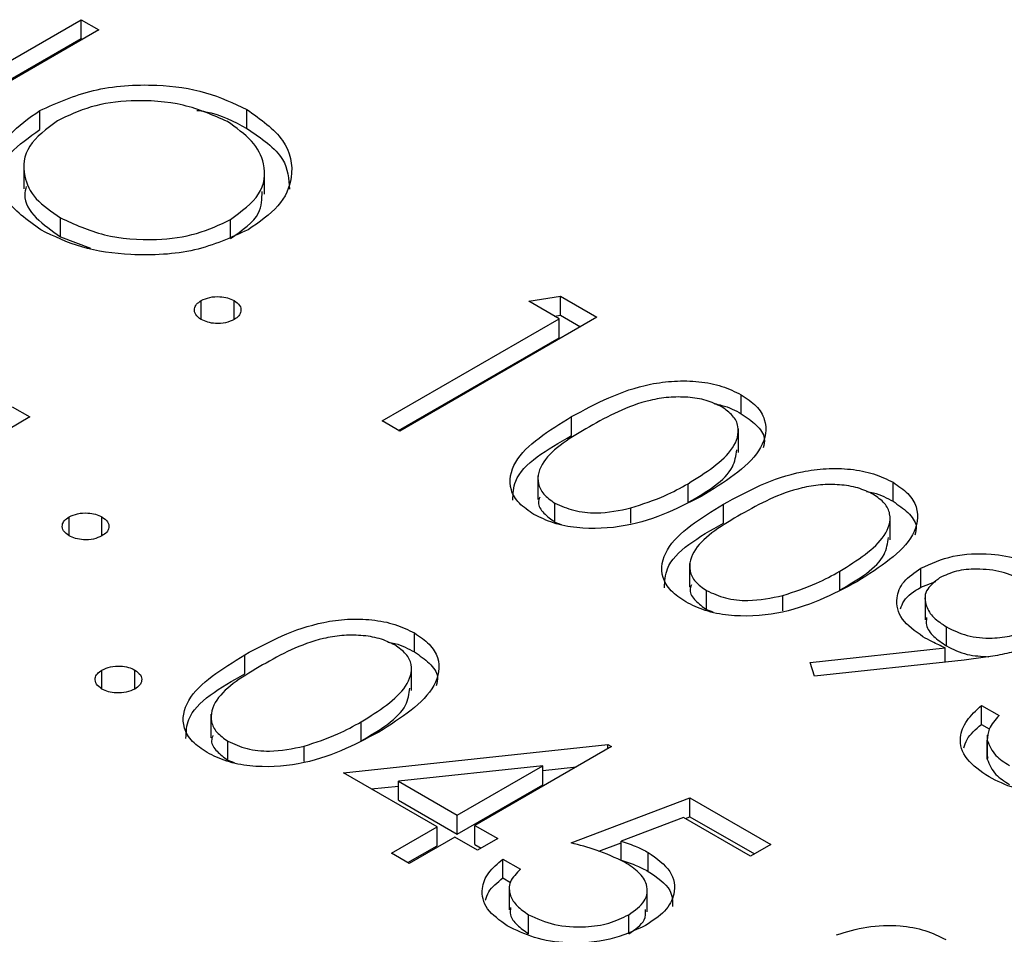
# Model space of a CAD drawing. Header units: inches. Extents: x 1802 to 2468, y -208 to -72.
# Tile 374 of 595: x 2122.184 to 2122.608, y -113.527 to -113.134. Entities that reach past the tile are written whole.
import ezdxf

# ---------------------------------------------------------------- set-up
doc = ezdxf.new("R2010")
doc.units = ezdxf.units.IN
doc.header["$LTSCALE"] = 0.5
doc.header["$MEASUREMENT"] = 0
doc.layers.add('DSS-M-S', color=53, linetype='Continuous')

msp = doc.modelspace()

# ---------------------------------------------------------------- linework, layer by layer
at = {"layer": 'DSS-M-S', "linetype": 'Continuous', "lineweight": 25}
for p, q in [((2122.144, -113.17211), (2122.21079, -113.13356)), ((2122.21079, -113.13356), (2122.2184, -113.13796)), ((2122.21079, -113.14173), (2122.21079, -113.13356)), ((2122.2184, -113.13796), (2122.13355, -113.18694)), ((2122.144, -113.18028), (2122.21079, -113.14173)), ((2122.21079, -113.14173), (2122.21133, -113.14204)), ((2122.19301, -113.18088), (2122.19301, -113.17271)), ((2122.28204, -113.18035), (2122.28204, -113.17218)), ((2122.18618, -113.19612), (2122.18618, -113.20633)), ((2122.2897, -113.20859), (2122.2897, -113.19838)), ((2122.20192, -113.22704), (2122.20192, -113.21887)), ((2122.27502, -113.22773), (2122.27502, -113.21957)), ((2122.20192, -113.22704), (2122.21484, -113.23197)), ((2122.40334, -113.25477), (2122.41702, -113.25262)), ((2122.41702, -113.25262), (2122.43271, -113.26167)), ((2122.41702, -113.26078), (2122.41702, -113.25262)), ((2122.26246, -113.26262), (2122.26246, -113.25445)), ((2122.2766, -113.26262), (2122.2766, -113.25445)), ((2122.41639, -113.2623), (2122.40334, -113.25477)), ((2122.34024, -113.30626), (2122.41639, -113.2623)), ((2122.43271, -113.26167), (2122.34786, -113.31066)), ((2122.41446, -113.26118), (2122.41702, -113.26078)), ((2122.41639, -113.27047), (2122.41639, -113.2623)), ((2122.41702, -113.26078), (2122.42564, -113.26576)), ((2122.34732, -113.31034), (2122.41639, -113.27047)), ((2122.4948, -113.30317), (2122.4948, -113.29501)), ((2122.18114, -113.30014), (2122.18876, -113.30454)), ((2122.18876, -113.30454), (2122.11261, -113.3485)), ((2122.4218, -113.31256), (2122.4218, -113.3044)), ((2122.34786, -113.31066), (2122.34024, -113.30626)), ((2122.49359, -113.3198), (2122.49359, -113.3096)), ((2122.40723, -113.32988), (2122.40723, -113.34009)), ((2122.47187, -113.34143), (2122.47187, -113.33327)), ((2122.56008, -113.34085), (2122.56008, -113.33269)), ((2122.41456, -113.34979), (2122.41456, -113.34163)), ((2122.48707, -113.35024), (2122.48707, -113.34208)), ((2122.44733, -113.35033), (2122.44733, -113.34373)), ((2122.20562, -113.35572), (2122.20562, -113.34755)), ((2122.21976, -113.35572), (2122.21976, -113.34755)), ((2122.41456, -113.34979), (2122.41723, -113.35081)), ((2122.55886, -113.35748), (2122.55886, -113.34728)), ((2122.4725, -113.36756), (2122.4725, -113.37777)), ((2122.53715, -113.37911), (2122.53715, -113.37095)), ((2122.57208, -113.37779), (2122.57208, -113.36962)), ((2122.57208, -113.37779), (2122.57848, -113.37543)), ((2122.47983, -113.38747), (2122.47983, -113.37931)), ((2122.5126, -113.38801), (2122.5126, -113.38141)), ((2122.57389, -113.38169), (2122.57389, -113.3919)), ((2122.47983, -113.38747), (2122.48251, -113.38849)), ((2122.3542, -113.40569), (2122.3542, -113.39753)), ((2122.58304, -113.40309), (2122.58304, -113.39493)), ((2122.52441, -113.41021), (2122.5825, -113.40392)), ((2122.5825, -113.41007), (2122.5825, -113.40392)), ((2122.28119, -113.41509), (2122.28119, -113.40692)), ((2122.52627, -113.41616), (2122.52441, -113.41021)), ((2122.5906, -113.40919), (2122.52627, -113.41616)), ((2122.21976, -113.42166), (2122.21976, -113.41349)), ((2122.23391, -113.42166), (2122.23391, -113.41349)), ((2122.35298, -113.42233), (2122.35298, -113.41212)), ((2122.59807, -113.42872), (2122.60568, -113.43312)), ((2122.59807, -113.43689), (2122.59807, -113.42872)), ((2122.26662, -113.43241), (2122.26662, -113.44261)), ((2122.33127, -113.44395), (2122.33127, -113.43579)), ((2122.59807, -113.43689), (2122.60148, -113.43886)), ((2122.27395, -113.45231), (2122.27395, -113.44415)), ((2122.60051, -113.44158), (2122.60051, -113.45179)), ((2122.6006, -113.45189), (2122.6006, -113.44373)), ((2122.30672, -113.45286), (2122.30672, -113.44625)), ((2122.32365, -113.45777), (2122.43742, -113.44557)), ((2122.43897, -113.44646), (2122.38022, -113.48038)), ((2122.43742, -113.44557), (2122.43897, -113.44646)), ((2122.43742, -113.44736), (2122.43742, -113.44557)), ((2122.27395, -113.45231), (2122.27663, -113.45333)), ((2122.6008, -113.45079), (2122.6006, -113.45189)), ((2122.40946, -113.45471), (2122.34731, -113.46138)), ((2122.37261, -113.47598), (2122.40946, -113.45471)), ((2122.40946, -113.46287), (2122.40946, -113.45471)), ((2122.40946, -113.45673), (2122.42385, -113.45519)), ((2122.3639, -113.481), (2122.32365, -113.45777)), ((2122.34731, -113.46138), (2122.37261, -113.47598)), ((2122.34731, -113.46955), (2122.34731, -113.46138)), ((2122.33558, -113.46466), (2122.34731, -113.4634)), ((2122.37261, -113.48415), (2122.40946, -113.46287)), ((2122.34731, -113.46955), (2122.37261, -113.48415)), ((2122.42156, -113.48791), (2122.47269, -113.46844)), ((2122.47269, -113.46844), (2122.5075, -113.48854)), ((2122.47269, -113.47661), (2122.47269, -113.46844)), ((2122.37261, -113.48415), (2122.37261, -113.47598)), ((2122.46994, -113.4769), (2122.44305, -113.48715)), ((2122.4988, -113.49357), (2122.46994, -113.4769)), ((2122.47072, -113.47736), (2122.47269, -113.47661)), ((2122.47269, -113.47661), (2122.50043, -113.49262)), ((2122.34432, -113.49231), (2122.3639, -113.481)), ((2122.3639, -113.48917), (2122.3639, -113.481)), ((2122.38022, -113.48038), (2122.39001, -113.48603)), ((2122.38022, -113.48854), (2122.38022, -113.48038)), ((2122.37152, -113.4854), (2122.35194, -113.49671)), ((2122.38131, -113.49105), (2122.37152, -113.4854)), ((2122.39001, -113.48603), (2122.38131, -113.49105)), ((2122.3514, -113.49639), (2122.3639, -113.48917)), ((2122.38022, -113.48854), (2122.38294, -113.49011)), ((2122.43356, -113.49151), (2122.44305, -113.4879)), ((2122.44305, -113.49531), (2122.44305, -113.48715)), ((2122.5075, -113.48854), (2122.4988, -113.49357)), ((2122.35194, -113.49671), (2122.34432, -113.49231)), ((2122.39219, -113.49482), (2122.3998, -113.49922)), ((2122.39219, -113.50299), (2122.39219, -113.49482)), ((2122.45469, -113.50013), (2122.45469, -113.49197)), ((2122.39219, -113.50299), (2122.39551, -113.50491)), ((2122.39494, -113.50644), (2122.39494, -113.51665)), ((2122.45432, -113.51755), (2122.45432, -113.50735)), ((2122.40329, -113.52698), (2122.40329, -113.51881)), ((2122.44634, -113.52699), (2122.44634, -113.51882))]:
    msp.add_line(p, q, dxfattribs=at)
for points, knots in [([(2122.19301, -113.17271), (2122.20034, -113.16939), (2122.215, -113.16273), (2122.24152, -113.16083), (2122.26507, -113.16416), (2122.27639, -113.16951), (2122.28204, -113.17218)], [0, 0, 0, 0, 0.279731, 0.559327, 0.77968, 1, 1, 1, 1]), ([(2122.27371, -113.17742), (2122.26766, -113.17473), (2122.25556, -113.16935), (2122.23385, -113.16773), (2122.21449, -113.17044), (2122.20527, -113.17487), (2122.20066, -113.17709)], [0, 0, 0, 0, 0.279627, 0.55935, 0.77963, 1, 1, 1, 1]), ([(2122.19352, -113.22407), (2122.18767, -113.21986), (2122.17598, -113.21142), (2122.17334, -113.19606), (2122.17889, -113.18244), (2122.1883, -113.17596), (2122.19301, -113.17271)], [0, 0, 0, 0, 0.279663, 0.559354, 0.779636, 1, 1, 1, 1]), ([(2122.26062, -113.17259), (2122.26186, -113.17276), (2122.27017, -113.1739), (2122.27658, -113.17738), (2122.28204, -113.18035)], [0, 0, 0, 0, 0.1492621, 1, 1, 1, 1]), ([(2122.28204, -113.17218), (2122.28799, -113.17642), (2122.29989, -113.1849), (2122.30272, -113.20044), (2122.29696, -113.21418), (2122.2874, -113.22071), (2122.28262, -113.22397)], [0, 0, 0, 0, 0.279767, 0.559358, 0.779571, 1, 1, 1, 1]), ([(2122.20066, -113.17709), (2122.19596, -113.18055), (2122.18656, -113.18748), (2122.18528, -113.20005), (2122.19036, -113.21101), (2122.19806, -113.21625), (2122.20192, -113.21887)], [0, 0, 0, 0, 0.279416, 0.559077, 0.779478, 1, 1, 1, 1]), ([(2122.27502, -113.21957), (2122.27976, -113.21608), (2122.28923, -113.20911), (2122.29059, -113.1964), (2122.28512, -113.18544), (2122.27751, -113.1801), (2122.27371, -113.17742)], [0, 0, 0, 0, 0.279468, 0.55887, 0.779516, 1, 1, 1, 1]), ([(2122.17556, -113.20621), (2122.17527, -113.2052), (2122.17382, -113.20006), (2122.17936, -113.19057), (2122.18846, -113.18411), (2122.19301, -113.18088)], [0, 0, 0, 0, 0.108942, 0.554389, 1, 1, 1, 1]), ([(2122.28204, -113.18035), (2122.28825, -113.18458), (2122.29945, -113.1922), (2122.3001, -113.20211), (2122.30039, -113.20652)], [0, 0, 0, 0, 0.554805, 1, 1, 1, 1]), ([(2122.18715, -113.20536), (2122.18686, -113.20658), (2122.18574, -113.21118), (2122.19068, -113.2192), (2122.19817, -113.22442), (2122.20192, -113.22704)], [0, 0, 0, 0, 0.153197, 0.576483, 1, 1, 1, 1]), ([(2122.27502, -113.22773), (2122.28002, -113.22426), (2122.28857, -113.21831), (2122.28861, -113.21068), (2122.28862, -113.20751)], [0, 0, 0, 0, 0.584093, 1, 1, 1, 1]), ([(2122.20192, -113.21887), (2122.20792, -113.22163), (2122.21992, -113.22714), (2122.2417, -113.22898), (2122.26113, -113.22624), (2122.27039, -113.22179), (2122.27502, -113.21957)], [0, 0, 0, 0, 0.27983, 0.559389, 0.779654, 1, 1, 1, 1]), ([(2122.28262, -113.22397), (2122.27529, -113.22734), (2122.26063, -113.23408), (2122.23395, -113.23553), (2122.21035, -113.23226), (2122.19913, -113.2268), (2122.19352, -113.22407)], [0, 0, 0, 0, 0.27963, 0.559343, 0.779597, 1, 1, 1, 1]), ([(2122.26246, -113.25445), (2122.26363, -113.25392), (2122.26596, -113.25286), (2122.27019, -113.25264), (2122.27393, -113.25316), (2122.27571, -113.25402), (2122.2766, -113.25445)], [0, 0, 0, 0, 0.279576, 0.559284, 0.779552, 1, 1, 1, 1]), ([(2122.26246, -113.26262), (2122.26155, -113.26194), (2122.25973, -113.26059), (2122.25934, -113.25816), (2122.26024, -113.256), (2122.26172, -113.25497), (2122.26246, -113.25445)], [0, 0, 0, 0, 0.279581, 0.559143, 0.779575, 1, 1, 1, 1]), ([(2122.2766, -113.25445), (2122.27753, -113.25512), (2122.27939, -113.25647), (2122.27973, -113.25891), (2122.27888, -113.26108), (2122.27736, -113.2621), (2122.2766, -113.26262)], [0, 0, 0, 0, 0.279602, 0.559212, 0.779475, 1, 1, 1, 1]), ([(2122.2766, -113.26262), (2122.27544, -113.26315), (2122.27311, -113.26421), (2122.26888, -113.26442), (2122.26514, -113.26391), (2122.26335, -113.26305), (2122.26246, -113.26262)], [0, 0, 0, 0, 0.2794691, 0.5593578, 0.7796739, 1, 1, 1, 1]), ([(2122.4218, -113.3044), (2122.43226, -113.29874), (2122.44535, -113.29166), (2122.466, -113.28886), (2122.47658, -113.28912), (2122.48676, -113.29106), (2122.49212, -113.29369), (2122.4948, -113.29501)], [0, 0, 0, 0, 0.498702, 0.624177, 0.749467, 0.874745, 1, 1, 1, 1]), ([(2122.48636, -113.30018), (2122.48422, -113.29917), (2122.47994, -113.29714), (2122.47179, -113.29589), (2122.4635, -113.29592), (2122.44755, -113.29865), (2122.43749, -113.30427), (2122.42945, -113.30877)], [0, 0, 0, 0, 0.125139, 0.250418, 0.375519, 0.500847, 1, 1, 1, 1]), ([(2122.4948, -113.29501), (2122.4971, -113.29656), (2122.5017, -113.29968), (2122.50637, -113.30749), (2122.50369, -113.32228), (2122.48915, -113.33152), (2122.47946, -113.33768)], [0, 0, 0, 0, 0.1256001, 0.2511969, 0.5005813, 1, 1, 1, 1]), ([(2122.47187, -113.33327), (2122.47944, -113.32854), (2122.49077, -113.32145), (2122.49449, -113.31013), (2122.49157, -113.3039), (2122.48809, -113.30142), (2122.48636, -113.30018)], [0, 0, 0, 0, 0.500072, 0.749021, 0.874598, 1, 1, 1, 1]), ([(2122.48332, -113.29894), (2122.48436, -113.29913), (2122.48877, -113.29991), (2122.49219, -113.30176), (2122.4948, -113.30317)], [0, 0, 0, 0, 0.237776, 1, 1, 1, 1]), ([(2122.4056, -113.3465), (2122.40332, -113.34496), (2122.39878, -113.34187), (2122.39421, -113.3341), (2122.39732, -113.31944), (2122.412, -113.31042), (2122.4218, -113.3044)], [0, 0, 0, 0, 0.125551, 0.25109, 0.50025, 1, 1, 1, 1]), ([(2122.4948, -113.30317), (2122.49705, -113.30473), (2122.50153, -113.30784), (2122.5054, -113.31307), (2122.50451, -113.31645), (2122.50416, -113.31779)], [0, 0, 0, 0, 0.375879, 0.751748, 1, 1, 1, 1]), ([(2122.42945, -113.30877), (2122.42158, -113.31339), (2122.40979, -113.3203), (2122.40636, -113.33169), (2122.40936, -113.3379), (2122.41283, -113.34039), (2122.41456, -113.34163)], [0, 0, 0, 0, 0.500291, 0.749086, 0.874606, 1, 1, 1, 1]), ([(2122.39647, -113.34036), (2122.3966, -113.33758), (2122.39714, -113.32663), (2122.41127, -113.31857), (2122.4218, -113.31256)], [0, 0, 0, 0, 0.254367, 1, 1, 1, 1]), ([(2122.47187, -113.34143), (2122.47993, -113.33671), (2122.49116, -113.33013), (2122.49247, -113.32123), (2122.49284, -113.31872)], [0, 0, 0, 0, 0.717337, 1, 1, 1, 1]), ([(2122.48707, -113.34208), (2122.49753, -113.33642), (2122.51062, -113.32934), (2122.53128, -113.32654), (2122.54185, -113.3268), (2122.55203, -113.32874), (2122.55739, -113.33137), (2122.56008, -113.33269)], [0, 0, 0, 0, 0.498702, 0.624177, 0.749467, 0.874745, 1, 1, 1, 1]), ([(2122.44733, -113.34373), (2122.45232, -113.34209), (2122.46124, -113.33917), (2122.46862, -113.33507), (2122.47187, -113.33327)], [0, 0, 0, 0, 0.559599, 1, 1, 1, 1]), ([(2122.55163, -113.33786), (2122.54949, -113.33685), (2122.54521, -113.33483), (2122.53706, -113.33357), (2122.52877, -113.3336), (2122.51283, -113.33633), (2122.50276, -113.34195), (2122.49472, -113.34645)], [0, 0, 0, 0, 0.125139, 0.250418, 0.375519, 0.500847, 1, 1, 1, 1]), ([(2122.56008, -113.33269), (2122.56237, -113.33424), (2122.56697, -113.33736), (2122.57164, -113.34517), (2122.56896, -113.35996), (2122.55442, -113.3692), (2122.54473, -113.37536)], [0, 0, 0, 0, 0.1256, 0.251197, 0.500581, 1, 1, 1, 1]), ([(2122.47946, -113.33768), (2122.4688, -113.34329), (2122.45282, -113.35169), (2122.42722, -113.35315), (2122.41369, -113.35048), (2122.4083, -113.34783), (2122.4056, -113.3465)], [0, 0, 0, 0, 0.499407, 0.748743, 0.874372, 1, 1, 1, 1]), ([(2122.53715, -113.37095), (2122.54471, -113.36622), (2122.55604, -113.35913), (2122.55976, -113.34781), (2122.55684, -113.34158), (2122.55336, -113.3391), (2122.55163, -113.33786)], [0, 0, 0, 0, 0.500072, 0.749021, 0.874598, 1, 1, 1, 1]), ([(2122.54859, -113.33662), (2122.54964, -113.33681), (2122.55404, -113.33759), (2122.55746, -113.33944), (2122.56008, -113.34085)], [0, 0, 0, 0, 0.237776, 1, 1, 1, 1]), ([(2122.40806, -113.33914), (2122.4078, -113.33988), (2122.40699, -113.34218), (2122.40952, -113.34608), (2122.41288, -113.34855), (2122.41456, -113.34979)], [0, 0, 0, 0, 0.191677, 0.596042, 1, 1, 1, 1]), ([(2122.41456, -113.34163), (2122.41717, -113.3428), (2122.42239, -113.34514), (2122.43439, -113.34648), (2122.44243, -113.34477), (2122.44733, -113.34373)], [0, 0, 0, 0, 0.2802572, 0.5607811, 1, 1, 1, 1]), ([(2122.47087, -113.38418), (2122.4686, -113.38264), (2122.46405, -113.37955), (2122.45948, -113.37178), (2122.46259, -113.35712), (2122.47727, -113.3481), (2122.48707, -113.34208)], [0, 0, 0, 0, 0.125551, 0.25109, 0.50025, 1, 1, 1, 1]), ([(2122.56008, -113.34085), (2122.56232, -113.34241), (2122.5668, -113.34552), (2122.57067, -113.35075), (2122.56978, -113.35413), (2122.56943, -113.35547)], [0, 0, 0, 0, 0.375879, 0.751748, 1, 1, 1, 1]), ([(2122.20562, -113.34755), (2122.20679, -113.34703), (2122.20913, -113.34598), (2122.21335, -113.34575), (2122.21708, -113.34627), (2122.21887, -113.34713), (2122.21976, -113.34755)], [0, 0, 0, 0, 0.279585, 0.559454, 0.779697, 1, 1, 1, 1]), ([(2122.49472, -113.34645), (2122.48685, -113.35107), (2122.47507, -113.35798), (2122.47163, -113.36937), (2122.47463, -113.37558), (2122.4781, -113.37807), (2122.47983, -113.37931)], [0, 0, 0, 0, 0.5002912, 0.749086, 0.8746062, 1, 1, 1, 1]), ([(2122.20562, -113.35572), (2122.2047, -113.35504), (2122.20286, -113.3537), (2122.20248, -113.35126), (2122.20338, -113.3491), (2122.20487, -113.34807), (2122.20562, -113.34755)], [0, 0, 0, 0, 0.279647, 0.559299, 0.779615, 1, 1, 1, 1]), ([(2122.21976, -113.34755), (2122.22069, -113.34823), (2122.22255, -113.34957), (2122.22289, -113.35201), (2122.22204, -113.35418), (2122.22052, -113.35521), (2122.21976, -113.35572)], [0, 0, 0, 0, 0.279602, 0.559212, 0.779475, 1, 1, 1, 1]), ([(2122.46174, -113.37804), (2122.46187, -113.37526), (2122.46242, -113.36431), (2122.47654, -113.35625), (2122.48707, -113.35024)], [0, 0, 0, 0, 0.254367, 1, 1, 1, 1]), ([(2122.21976, -113.35572), (2122.2186, -113.35625), (2122.21627, -113.35733), (2122.21204, -113.35753), (2122.20829, -113.35702), (2122.20651, -113.35615), (2122.20562, -113.35572)], [0, 0, 0, 0, 0.279517, 0.559326, 0.779544, 1, 1, 1, 1]), ([(2122.53715, -113.37911), (2122.5452, -113.37439), (2122.55643, -113.36781), (2122.55774, -113.35891), (2122.55811, -113.3564)], [0, 0, 0, 0, 0.717337, 1, 1, 1, 1]), ([(2122.57208, -113.36962), (2122.57646, -113.36763), (2122.58522, -113.36364), (2122.60123, -113.36305), (2122.61502, -113.36539), (2122.62172, -113.3686), (2122.62507, -113.37021)], [0, 0, 0, 0, 0.279538, 0.558851, 0.779452, 1, 1, 1, 1]), ([(2122.5126, -113.38141), (2122.51759, -113.37977), (2122.52651, -113.37685), (2122.5339, -113.37275), (2122.53715, -113.37095)], [0, 0, 0, 0, 0.559599, 1, 1, 1, 1]), ([(2122.57293, -113.39914), (2122.56955, -113.39672), (2122.56281, -113.39189), (2122.56094, -113.38309), (2122.56395, -113.37522), (2122.56937, -113.37149), (2122.57208, -113.36962)], [0, 0, 0, 0, 0.279814, 0.559489, 0.779635, 1, 1, 1, 1]), ([(2122.61598, -113.37501), (2122.61308, -113.37363), (2122.60728, -113.37087), (2122.59678, -113.36975), (2122.58704, -113.37056), (2122.58242, -113.3727), (2122.58012, -113.37377)], [0, 0, 0, 0, 0.280092, 0.560011, 0.780131, 1, 1, 1, 1]), ([(2122.54473, -113.37536), (2122.53407, -113.38097), (2122.51809, -113.38937), (2122.49249, -113.39083), (2122.47896, -113.38816), (2122.47357, -113.38551), (2122.47087, -113.38418)], [0, 0, 0, 0, 0.499407, 0.748743, 0.874372, 1, 1, 1, 1]), ([(2122.58012, -113.37377), (2122.57785, -113.37558), (2122.57329, -113.3792), (2122.5738, -113.38563), (2122.5771, -113.391), (2122.58106, -113.39362), (2122.58304, -113.39493)], [0, 0, 0, 0, 0.278472, 0.558424, 0.779098, 1, 1, 1, 1]), ([(2122.47333, -113.37682), (2122.47307, -113.37756), (2122.47226, -113.37987), (2122.47479, -113.38376), (2122.47815, -113.38623), (2122.47983, -113.38747)], [0, 0, 0, 0, 0.191677, 0.596042, 1, 1, 1, 1]), ([(2122.47983, -113.37931), (2122.48244, -113.38048), (2122.48766, -113.38282), (2122.49966, -113.38416), (2122.5077, -113.38245), (2122.5126, -113.38141)], [0, 0, 0, 0, 0.2802572, 0.5607811, 1, 1, 1, 1]), ([(2122.56334, -113.38715), (2122.56372, -113.38595), (2122.56488, -113.38237), (2122.5692, -113.37962), (2122.57208, -113.37779)], [0, 0, 0, 0, 0.333113, 1, 1, 1, 1]), ([(2122.28119, -113.40692), (2122.29165, -113.40126), (2122.30475, -113.39418), (2122.3254, -113.39138), (2122.33597, -113.39164), (2122.34615, -113.39358), (2122.35152, -113.39621), (2122.3542, -113.39753)], [0, 0, 0, 0, 0.498702, 0.624177, 0.749467, 0.874745, 1, 1, 1, 1]), ([(2122.57449, -113.39088), (2122.57436, -113.39198), (2122.57403, -113.39481), (2122.57722, -113.39917), (2122.5811, -113.40179), (2122.58304, -113.40309)], [0, 0, 0, 0, 0.240625, 0.620116, 1, 1, 1, 1]), ([(2122.3542, -113.39753), (2122.3565, -113.39909), (2122.36109, -113.4022), (2122.36577, -113.41001), (2122.36308, -113.42481), (2122.34854, -113.43404), (2122.33885, -113.4402)], [0, 0, 0, 0, 0.1256, 0.251197, 0.500581, 1, 1, 1, 1]), ([(2122.58304, -113.39493), (2122.58587, -113.39632), (2122.59152, -113.39909), (2122.60199, -113.4001), (2122.61145, -113.39896), (2122.61594, -113.39682), (2122.61819, -113.39575)], [0, 0, 0, 0, 0.280319, 0.55953, 0.779753, 1, 1, 1, 1]), ([(2122.34575, -113.4027), (2122.34361, -113.40169), (2122.33933, -113.39967), (2122.33119, -113.39841), (2122.3229, -113.39844), (2122.30695, -113.40117), (2122.29689, -113.4068), (2122.28884, -113.4113)], [0, 0, 0, 0, 0.1251388, 0.2504182, 0.3755189, 0.5008471, 1, 1, 1, 1]), ([(2122.34271, -113.40146), (2122.34376, -113.40165), (2122.34816, -113.40244), (2122.35159, -113.40429), (2122.3542, -113.40569)], [0, 0, 0, 0, 0.237776, 1, 1, 1, 1]), ([(2122.5825, -113.40392), (2122.58064, -113.40307), (2122.57731, -113.40157), (2122.57427, -113.39988), (2122.57293, -113.39914)], [0, 0, 0, 0, 0.559944, 1, 1, 1, 1]), ([(2122.6253, -113.40044), (2122.62191, -113.40204), (2122.61633, -113.40467), (2122.60701, -113.40685), (2122.59889, -113.40822), (2122.59337, -113.40886), (2122.5906, -113.40919)], [0, 0, 0, 0, 0.339295, 0.559425, 0.779695, 1, 1, 1, 1]), ([(2122.33127, -113.43579), (2122.33883, -113.43106), (2122.35016, -113.42397), (2122.35389, -113.41266), (2122.35096, -113.40642), (2122.34749, -113.40394), (2122.34575, -113.4027)], [0, 0, 0, 0, 0.500072, 0.749021, 0.874598, 1, 1, 1, 1]), ([(2122.3542, -113.40569), (2122.35644, -113.40725), (2122.36092, -113.41036), (2122.36479, -113.41559), (2122.36391, -113.41897), (2122.36356, -113.42031)], [0, 0, 0, 0, 0.375879, 0.751748, 1, 1, 1, 1]), ([(2122.58304, -113.40309), (2122.58586, -113.40454), (2122.59111, -113.40722), (2122.59806, -113.40757), (2122.60128, -113.40774)], [0, 0, 0, 0, 0.5373059, 1, 1, 1, 1]), ([(2122.26499, -113.44903), (2122.26272, -113.44748), (2122.25817, -113.44439), (2122.2536, -113.43662), (2122.25671, -113.42196), (2122.2714, -113.41294), (2122.28119, -113.40692)], [0, 0, 0, 0, 0.1255507, 0.25109, 0.5002501, 1, 1, 1, 1]), ([(2122.21976, -113.42166), (2122.21885, -113.42098), (2122.21703, -113.41963), (2122.21665, -113.4172), (2122.21754, -113.41504), (2122.21902, -113.41401), (2122.21976, -113.41349)], [0, 0, 0, 0, 0.2795812, 0.5591432, 0.7795754, 1, 1, 1, 1]), ([(2122.21976, -113.41349), (2122.22093, -113.41296), (2122.22326, -113.4119), (2122.22749, -113.41168), (2122.23123, -113.4122), (2122.23301, -113.41306), (2122.23391, -113.41349)], [0, 0, 0, 0, 0.279576, 0.559284, 0.779552, 1, 1, 1, 1]), ([(2122.23391, -113.41349), (2122.23483, -113.41417), (2122.23669, -113.41551), (2122.23703, -113.41795), (2122.23618, -113.42012), (2122.23466, -113.42115), (2122.23391, -113.42166)], [0, 0, 0, 0, 0.279602, 0.559212, 0.779475, 1, 1, 1, 1]), ([(2122.28884, -113.4113), (2122.28097, -113.41591), (2122.26919, -113.42282), (2122.26575, -113.43421), (2122.26875, -113.44043), (2122.27222, -113.44291), (2122.27395, -113.44415)], [0, 0, 0, 0, 0.500291, 0.749086, 0.874606, 1, 1, 1, 1]), ([(2122.25586, -113.44288), (2122.256, -113.4401), (2122.25654, -113.42915), (2122.27066, -113.42109), (2122.28119, -113.41509)], [0, 0, 0, 0, 0.254367, 1, 1, 1, 1]), ([(2122.23391, -113.42166), (2122.23274, -113.42219), (2122.23041, -113.42325), (2122.22618, -113.42346), (2122.22244, -113.42295), (2122.22066, -113.42209), (2122.21976, -113.42166)], [0, 0, 0, 0, 0.279469, 0.559358, 0.779674, 1, 1, 1, 1]), ([(2122.33127, -113.44395), (2122.33932, -113.43923), (2122.35055, -113.43266), (2122.35187, -113.42376), (2122.35224, -113.42124)], [0, 0, 0, 0, 0.717337, 1, 1, 1, 1]), ([(2122.60135, -113.45951), (2122.59779, -113.45706), (2122.5907, -113.45218), (2122.58803, -113.44312), (2122.59127, -113.43509), (2122.5958, -113.43085), (2122.59807, -113.42872)], [0, 0, 0, 0, 0.279886, 0.558979, 0.779263, 1, 1, 1, 1]), ([(2122.30672, -113.44625), (2122.31172, -113.44461), (2122.32064, -113.44169), (2122.32802, -113.43759), (2122.33127, -113.43579)], [0, 0, 0, 0, 0.5595988, 1, 1, 1, 1]), ([(2122.60568, -113.43312), (2122.60399, -113.43499), (2122.60098, -113.43833), (2122.60071, -113.44208), (2122.6006, -113.44373)], [0, 0, 0, 0, 0.560694, 1, 1, 1, 1]), ([(2122.33885, -113.4402), (2122.32819, -113.44581), (2122.31221, -113.45421), (2122.28661, -113.45568), (2122.27309, -113.453), (2122.26769, -113.45035), (2122.26499, -113.44903)], [0, 0, 0, 0, 0.499407, 0.748743, 0.874372, 1, 1, 1, 1]), ([(2122.59049, -113.44703), (2122.59087, -113.44581), (2122.59201, -113.44213), (2122.59564, -113.43899), (2122.59807, -113.43689)], [0, 0, 0, 0, 0.331479, 1, 1, 1, 1]), ([(2122.26745, -113.44166), (2122.26719, -113.4424), (2122.26638, -113.44471), (2122.26892, -113.4486), (2122.27227, -113.45108), (2122.27395, -113.45231)], [0, 0, 0, 0, 0.191677, 0.596042, 1, 1, 1, 1]), ([(2122.27395, -113.44415), (2122.27656, -113.44532), (2122.28178, -113.44766), (2122.29379, -113.449), (2122.30182, -113.44729), (2122.30672, -113.44625)], [0, 0, 0, 0, 0.280257, 0.560781, 1, 1, 1, 1]), ([(2122.6006, -113.44373), (2122.60151, -113.44601), (2122.60315, -113.45011), (2122.60803, -113.4532), (2122.61018, -113.45456)], [0, 0, 0, 0, 0.558748, 1, 1, 1, 1]), ([(2122.6006, -113.45189), (2122.60151, -113.45418), (2122.60315, -113.45828), (2122.60803, -113.46136), (2122.61018, -113.46273)], [0, 0, 0, 0, 0.558748, 1, 1, 1, 1]), ([(2122.65808, -113.46064), (2122.65331, -113.4627), (2122.64376, -113.4668), (2122.62664, -113.46749), (2122.61197, -113.46476), (2122.60489, -113.46126), (2122.60135, -113.45951)], [0, 0, 0, 0, 0.279304, 0.5588383, 0.779277, 1, 1, 1, 1]), ([(2122.44461, -113.49619), (2122.44064, -113.49434), (2122.43355, -113.49101), (2122.42523, -113.48886), (2122.42156, -113.48791)], [0, 0, 0, 0, 0.559416, 1, 1, 1, 1]), ([(2122.44305, -113.48715), (2122.44539, -113.48792), (2122.44957, -113.48929), (2122.45312, -113.49115), (2122.45469, -113.49197)], [0, 0, 0, 0, 0.560064, 1, 1, 1, 1]), ([(2122.39414, -113.52358), (2122.39088, -113.52127), (2122.38435, -113.51664), (2122.38262, -113.50814), (2122.38545, -113.50064), (2122.38994, -113.49676), (2122.39219, -113.49482)], [0, 0, 0, 0, 0.279625, 0.559019, 0.77938, 1, 1, 1, 1]), ([(2122.44305, -113.49531), (2122.44539, -113.49608), (2122.44957, -113.49745), (2122.45312, -113.49931), (2122.45469, -113.50013)], [0, 0, 0, 0, 0.560064, 1, 1, 1, 1]), ([(2122.45469, -113.49197), (2122.45832, -113.49456), (2122.46557, -113.49974), (2122.46685, -113.50929), (2122.46253, -113.51752), (2122.4566, -113.52144), (2122.45364, -113.52341)], [0, 0, 0, 0, 0.279688, 0.559025, 0.779292, 1, 1, 1, 1]), ([(2122.3998, -113.49922), (2122.39806, -113.50098), (2122.39459, -113.5045), (2122.39492, -113.51029), (2122.39799, -113.51518), (2122.40152, -113.5176), (2122.40329, -113.51881)], [0, 0, 0, 0, 0.28005, 0.559166, 0.779583, 1, 1, 1, 1]), ([(2122.44634, -113.51882), (2122.44897, -113.51695), (2122.45421, -113.5132), (2122.45486, -113.50622), (2122.4511, -113.5004), (2122.44678, -113.4976), (2122.44461, -113.49619)], [0, 0, 0, 0, 0.279539, 0.558617, 0.779047, 1, 1, 1, 1]), ([(2122.38472, -113.51255), (2122.38509, -113.51134), (2122.38617, -113.50783), (2122.38981, -113.5049), (2122.39219, -113.50299)], [0, 0, 0, 0, 0.3451473, 1, 1, 1, 1]), ([(2122.45469, -113.50013), (2122.45852, -113.50271), (2122.4651, -113.50715), (2122.46521, -113.51291), (2122.46526, -113.51532)], [0, 0, 0, 0, 0.581865, 1, 1, 1, 1]), ([(2122.39553, -113.51562), (2122.39542, -113.51669), (2122.39515, -113.51933), (2122.39809, -113.52335), (2122.40155, -113.52577), (2122.40329, -113.52698)], [0, 0, 0, 0, 0.251787, 0.625894, 1, 1, 1, 1]), ([(2122.44634, -113.52699), (2122.44915, -113.52512), (2122.45376, -113.52205), (2122.45366, -113.51806), (2122.45363, -113.5165)], [0, 0, 0, 0, 0.608372, 1, 1, 1, 1]), ([(2122.40329, -113.51881), (2122.40684, -113.52043), (2122.41395, -113.52367), (2122.42683, -113.52442), (2122.43824, -113.52281), (2122.44364, -113.52015), (2122.44634, -113.51882)], [0, 0, 0, 0, 0.279617, 0.559357, 0.779559, 1, 1, 1, 1]), ([(2122.45364, -113.52341), (2122.44874, -113.52566), (2122.43895, -113.53017), (2122.42109, -113.53167), (2122.40533, -113.52913), (2122.39788, -113.52543), (2122.39414, -113.52358)], [0, 0, 0, 0, 0.279864, 0.559271, 0.779424, 1, 1, 1, 1]), ([(2122.53579, -113.52748), (2122.54003, -113.52616), (2122.54849, -113.52352), (2122.56219, -113.5231), (2122.57418, -113.52524), (2122.57993, -113.52808), (2122.5828, -113.5295)], [0, 0, 0, 0, 0.280288, 0.55968, 0.779747, 1, 1, 1, 1])]:
    msp.add_open_spline(points, degree=3, knots=knots, dxfattribs=at)

doc.saveas('drawing.dxf')
